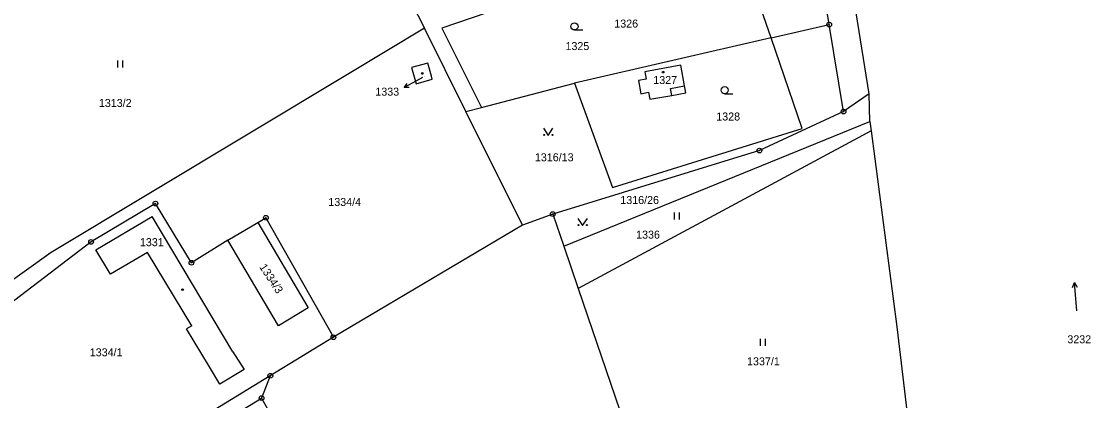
# Model space of a CAD drawing. Extents: x -736345 to -729997, y -1130177 to -1122501.
# Drawn here: x -733843 to -733615.8, y -1127288.8 to -1127208.3 of the extents above; entities that cross this region are included whole.
import ezdxf

# ---------------------------------------------------------------- set-up
doc = ezdxf.new("R2010")
doc.units = 0
for name, color, linetype in [('Vrstva 1', 7, 'Continuous'), ('Vrstva 16', 7, 'Continuous'), ('Vrstva 18', 7, 'Continuous'), ('Vrstva 19', 7, 'Continuous'), ('Vrstva 25', 7, 'Continuous'), ('Vrstva 4', 7, 'Continuous')]:
    doc.layers.add(name, color=color, linetype=linetype)

msp = doc.modelspace()

# ---------------------------------------------------------------- linework, layer by layer
at = {"layer": 'Vrstva 1'}
for points in [[(-733662.81, -1127223.67), (-733671.75, -1127168.04)], [(-733671.32, -1127208.95), (-733674.92, -1127187.14)], [(-733683.63, -1127211.8), (-733690.65, -1127191.59)], [(-733727.82, -1127200.88), (-733753.59, -1127209.74)], [(-733760.04, -1127204.3), (-733757.33, -1127209.73)], [(-733757.33, -1127209.73), (-733773.29, -1127219.31)], [(-733748.53, -1127227.39), (-733757.33, -1127209.73)], [(-733753.59, -1127209.74), (-733745.22, -1127226.56)], [(-733683.63, -1127211.8), (-733671.32, -1127208.95)], [(-733668.27, -1127227.44), (-733671.32, -1127208.95)], [(-733683.63, -1127211.8), (-733725.41, -1127221.37)], [(-733677.06, -1127231.06), (-733683.63, -1127211.8)], [(-733773.29, -1127219.31), (-733836.66, -1127257.37)], [(-733756.57, -1127217.14), (-733760.08, -1127218.1)], [(-733760.08, -1127218.1), (-733759.09, -1127221.52)], [(-733755.83, -1127219.94), (-733756.57, -1127217.14)], [(-733702.82, -1127217.54), (-733710.46, -1127218.98)], [(-733710.46, -1127218.98), (-733710.19, -1127220.52)], [(-733702.03, -1127221.96), (-733702.82, -1127217.54)], [(-733759.09, -1127221.52), (-733755.67, -1127220.54)], [(-733755.67, -1127220.54), (-733755.83, -1127219.94)], [(-733745.22, -1127226.56), (-733725.41, -1127221.37)], [(-733725.41, -1127221.37), (-733717.36, -1127243.59)], [(-733710.19, -1127220.52), (-733711.87, -1127220.81)], [(-733711.87, -1127220.81), (-733711.36, -1127223.63)], [(-733711.36, -1127223.63), (-733709.69, -1127223.34)], [(-733709.69, -1127223.34), (-733709.43, -1127224.82)], [(-733704.76, -1127224), (-733701.76, -1127223.47)], [(-733701.76, -1127223.47), (-733702.03, -1127221.96)], [(-733662.81, -1127223.67), (-733668.27, -1127227.44)], [(-733662.66, -1127229.56), (-733662.81, -1127223.67)], [(-733709.43, -1127224.82), (-733704.76, -1127224)], [(-733748.53, -1127227.39), (-733745.22, -1127226.56)], [(-733736.48, -1127251.57), (-733748.53, -1127227.39)], [(-733668.27, -1127227.44), (-733686.13, -1127235.7)], [(-733727.72, -1127256.01), (-733662.66, -1127229.56)], [(-733662.66, -1127229.56), (-733662.4, -1127231.54)], [(-733662.4, -1127231.54), (-733724.65, -1127265)], [(-733717.36, -1127243.59), (-733677.06, -1127231.06)], [(-733662.4, -1127231.54), (-733656.94, -1127273.12)], [(-733686.13, -1127235.7), (-733730.05, -1127249.2)], [(-733814.47, -1127246.96), (-733828.16, -1127255.12)], [(-733806.83, -1127259.54), (-733814.47, -1127246.96)], [(-733827.14, -1127256.83), (-733815.16, -1127249.7)], [(-733798.06, -1127278.43), (-733815.16, -1127249.7)], [(-733799.1, -1127254.77), (-733792.72, -1127251)], [(-733792.72, -1127251), (-733791.01, -1127249.99)], [(-733792.72, -1127251), (-733782, -1127269.12)], [(-733791.01, -1127249.99), (-733776.65, -1127275.37)], [(-733730.05, -1127249.2), (-733736.48, -1127251.57)], [(-733730.05, -1127249.2), (-733727.72, -1127256.01)], [(-733736.48, -1127251.57), (-733776.65, -1127275.37)], [(-733828.16, -1127255.12), (-733857.01, -1127277.15)], [(-733799.1, -1127254.77), (-733806.83, -1127259.54)], [(-733788.36, -1127272.92), (-733799.1, -1127254.77)], [(-733836.66, -1127257.37), (-733860.68, -1127274.52)], [(-733824.01, -1127261.99), (-733827.14, -1127256.83)], [(-733816.15, -1127257.33), (-733824.01, -1127261.99)], [(-733806.78, -1127272.95), (-733816.15, -1127257.33)], [(-733727.72, -1127256.01), (-733724.65, -1127265)], [(-733724.65, -1127265), (-733714.79, -1127293.83)], [(-733782, -1127269.12), (-733788.36, -1127272.92)], [(-733806.78, -1127272.95), (-733807.85, -1127273.59)], [(-733803.02, -1127281.64), (-733807.85, -1127273.59)], [(-733656.94, -1127273.12), (-733653.18, -1127304.64)], [(-733776.65, -1127275.37), (-733790.07, -1127283.56)], [(-733798.06, -1127278.43), (-733795.62, -1127282.24)], [(-733800.79, -1127285.35), (-733803.02, -1127281.64)], [(-733795.62, -1127282.24), (-733800.79, -1127285.35)], [(-733790.07, -1127283.56), (-733818.24, -1127300.75)], [(-733790.07, -1127283.56), (-733791.93, -1127288.3)], [(-733816.69, -1127303.38), (-733791.93, -1127288.3)], [(-733791.93, -1127288.3), (-733774.48, -1127319.53)]]:
    msp.add_lwpolyline(points, dxfattribs=at)
at = {"layer": 'Vrstva 16'}
msp.add_lwpolyline([(-733757.72, -1127220.21), (-733759.02, -1127220.92)], dxfattribs=at)
at = {"layer": 'Vrstva 25'}
for points in [[(-733725.44, -1127210.1), (-733723.69, -1127210.1)], [(-733822.457, -1127218.085), (-733822.457, -1127216.585)], [(-733821.423, -1127218.085), (-733821.423, -1127216.585)], [(-733759.02, -1127220.92), (-733761.656, -1127222.351)], [(-733760.539, -1127222.313), (-733761.656, -1127222.351), (-733761.016, -1127221.434)], [(-733693.53, -1127223.64), (-733691.78, -1127223.64)], [(-733732.01, -1127230.99), (-733731.01, -1127232.49), (-733730.01, -1127230.99)], [(-733704.157, -1127250.355), (-733704.157, -1127248.855)], [(-733703.123, -1127250.355), (-733703.123, -1127248.855)], [(-733724.7, -1127250.13), (-733723.7, -1127251.63), (-733722.7, -1127250.13)], [(-733619.628, -1127264.807), (-733619.21, -1127263.77), (-733618.633, -1127264.727)], [(-733618.73, -1127269.75), (-733619.21, -1127263.77)], [(-733685.917, -1127277.225), (-733685.917, -1127275.725)], [(-733684.883, -1127277.225), (-733684.883, -1127275.725)]]:
    msp.add_lwpolyline(points, dxfattribs=at)
for centre, radius in [((-733725.44, -1127209.35), 0.75), ((-733671.32, -1127208.95), 0.5), ((-733671.32, -1127208.95), 0.032), ((-733757.77, -1127219.34), 0.175), ((-733706.61, -1127219.06), 0.175), ((-733693.53, -1127222.89), 0.75), ((-733668.27, -1127227.44), 0.5), ((-733668.27, -1127227.44), 0.032), ((-733731.91, -1127232.39), 0.1), ((-733730.11, -1127232.39), 0.1), ((-733686.13, -1127235.7), 0.5), ((-733686.13, -1127235.7), 0.032), ((-733814.47, -1127246.96), 0.5), ((-733814.47, -1127246.96), 0.032), ((-733730.05, -1127249.2), 0.5), ((-733791.01, -1127249.99), 0.5), ((-733791.01, -1127249.99), 0.032), ((-733730.05, -1127249.2), 0.032), ((-733724.6, -1127251.53), 0.1), ((-733722.8, -1127251.53), 0.1), ((-733828.16, -1127255.12), 0.5), ((-733828.16, -1127255.12), 0.032), ((-733806.83, -1127259.54), 0.5), ((-733806.83, -1127259.54), 0.032), ((-733808.72, -1127265.25), 0.175), ((-733776.65, -1127275.37), 0.5), ((-733776.65, -1127275.37), 0.032), ((-733790.07, -1127283.56), 0.5), ((-733790.07, -1127283.56), 0.032), ((-733791.93, -1127288.3), 0.5), ((-733791.93, -1127288.3), 0.032)]:
    msp.add_circle(centre, radius, dxfattribs=at)
at = {"layer": 'Vrstva 4'}
for points in [[(-733705.02, -1127222.51), (-733702.03, -1127221.96)], [(-733704.76, -1127224), (-733705.02, -1127222.51)]]:
    msp.add_lwpolyline(points, dxfattribs=at)

# ---------------------------------------------------------------- texts
at = {"layer": 'Vrstva 16'}
for s, p in [('1326', (-733716.976, -1127209.59)), ('1333', (-733767.756, -1127224.05))]:
    msp.add_text(s, height=1.7, dxfattribs=at).set_placement(p)
at = {"layer": 'Vrstva 18'}
for s, p in [('1325', (-733727.35, -1127214.37)), ('1313/2', (-733826.5, -1127226.45)), ('1328', (-733695.31, -1127229.33)), ('1316/13', (-733733.85, -1127237.99)), ('1334/4', (-733777.74, -1127247.48)), ('1316/26', (-733715.7, -1127247.07)), ('1336', (-733712.34, -1127254.42)), ('3232', (-733620.71, -1127276.65)), ('1334/1', (-733828.43, -1127279.41)), ('1337/1', (-733688.77, -1127281.33))]:
    msp.add_text(s, height=1.7, dxfattribs=at).set_placement(p)
msp.add_text('1334/3', height=1.7, rotation=303.20241, dxfattribs=at).set_placement((-733792.464, -1127260.447))
at = {"layer": 'Vrstva 19'}
for s, height, p in [('1333', 0.1, (-733757.52, -1127220.01)), ('1327', 1.7, (-733708.69, -1127221.58)), ('1331', 1.7, (-733817.78, -1127256.02))]:
    msp.add_text(s, height=height, dxfattribs=at).set_placement(p)

doc.saveas('drawing.dxf')
